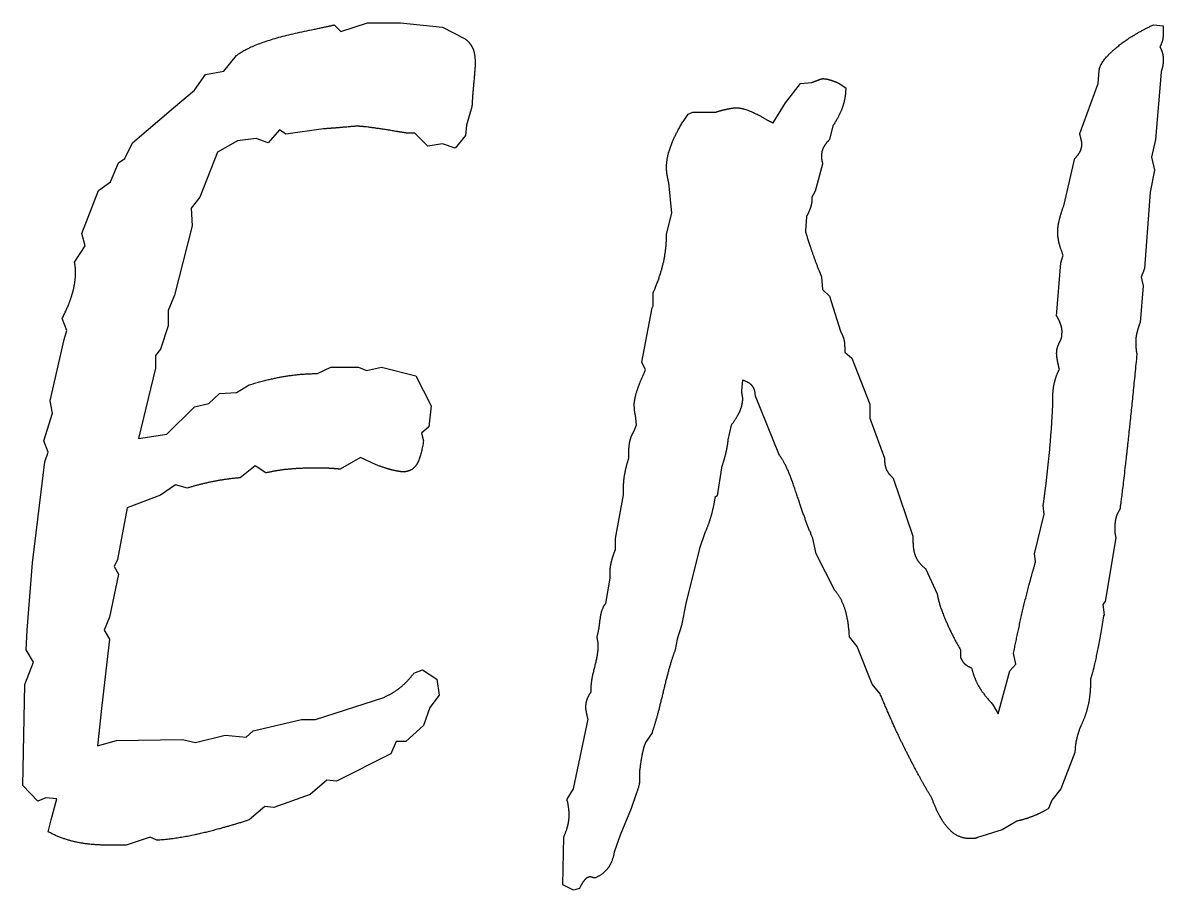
# Model space of a CAD drawing. Extents: x 728492 to 729038, y 272968 to 273171.
# Drawn here: x 728724.468 to 728728.427, y 272982.211 to 272985.223 of the extents above; entities that cross this region are included whole.
import ezdxf

# ---------------------------------------------------------------- set-up
doc = ezdxf.new("R2010")
doc.units = 0
doc.layers.add('RAMI_PLAN_####_TKST_#', color=7, linetype='Continuous')

msp = doc.modelspace()

# ---------------------------------------------------------------- linework, layer by layer
at = {"layer": 'RAMI_PLAN_####_TKST_#'}
for points in [[(728725.5494, 272985.2155), (728725.5719, 272985.1931), (728725.6652, 272985.223), (728725.7791, 272985.223), (728725.9248, 272985.208), (728726.0013, 272985.1688)], [(728728.3938, 272985.2161), (728728.4275, 272985.2124), (728728.4275, 272985.1862)], [(728724.6475, 272984.3925), (728724.6849, 272984.4486), (728724.6737, 272984.4916), (728724.7316, 272984.6413), (728724.7726, 272984.6712), (728724.8006, 272984.7367), (728724.823, 272984.7517), (728724.8492, 272984.8059), (728724.9911, 272984.9275), (728725.0639, 272984.9893), (728725.1031, 272985.0435), (728725.1666, 272985.0547), (728725.2096, 272985.109)], [(728728.1379, 272984.8386), (728728.2014, 272985.0124), (728728.2052, 272985.0573)], [(728728.42, 272985.0517), (728728.4013, 272984.818), (728728.3863, 272984.7563), (728728.3976, 272984.7115), (728728.3826, 272984.6348), (728728.3621, 272984.3694), (728728.3509, 272984.3395), (728728.3583, 272984.3096), (728728.3471, 272984.1825)], [(728727.0731, 272984.876), (728727.1161, 272984.9451), (728727.1684, 272985.0124), (728727.2076, 272985.0161)], [(728727.3029, 272985.0124), (728727.3253, 272984.9974)], [(728726.0275, 272984.9314), (728726.0088, 272984.8678), (728726.0051, 272984.8322), (728725.9696, 272984.7873), (728725.9248, 272984.8023), (728725.8744, 272984.7948), (728725.8296, 272984.8398), (728725.8034, 272984.8398)], [(728726.778, 272984.9059), (728726.7948, 272984.9133), (728726.8284, 272984.9133), (728726.8751, 272984.9133)], [(728725.5121, 272984.8547), (728725.3814, 272984.836), (728725.359, 272984.851), (728725.3198, 272984.8061), (728725.2787, 272984.8211), (728725.2133, 272984.8136), (728725.1442, 272984.7743), (728725.0826, 272984.6172), (728725.0527, 272984.5798), (728725.0564, 272984.5181), (728724.9948, 272984.2769), (728724.9724, 272984.2245), (728724.9724, 272984.1703), (728724.9463, 272984.0899), (728724.9295, 272984.0674), (728724.9295, 272984.0244), (728724.8697, 272983.7794), (728724.9687, 272983.7944), (728725.0639, 272983.8894), (728725.1143, 272983.9007), (728725.1517, 272983.9361), (728725.2096, 272983.9398), (728725.2544, 272983.9659)], [(728727.2805, 272984.8647), (728727.2692, 272984.818)], [(728727.245, 272984.732), (728727.2188, 272984.6386), (728727.2076, 272984.618), (728727.2076, 272984.6068)], [(728728.0837, 272984.5918), (728728.1211, 272984.7526)], [(728726.7032, 272984.489), (728726.7219, 272984.5619), (728726.7107, 272984.6685)], [(728727.1889, 272984.5507), (728727.1852, 272984.5002)], [(728728.0576, 272984.2049), (728728.0725, 272984.3899), (728728.08, 272984.4161)], [(728727.2412, 272984.3395), (728727.245, 272984.2965), (728727.2692, 272984.2741), (728727.3066, 272984.1526)], [(728726.6304, 272984.018), (728726.6173, 272984.0442), (728726.6528, 272984.233), (728726.6566, 272984.2404), (728726.6566, 272984.2853)], [(728724.5859, 272982.5283), (728724.5485, 272982.532), (728724.5205, 272982.5208), (728724.4683, 272982.5749), (728724.4757, 272982.926), (728724.5056, 272983.0026), (728724.4795, 272983.0455), (728724.4832, 272983.1146), (728724.5019, 272983.3481), (728724.5448, 272983.6991), (728724.556, 272983.7328), (728724.5411, 272983.772), (728724.5709, 272983.8672), (728724.5635, 272983.9102), (728724.6121, 272984.1231), (728724.6214, 272984.1548), (728724.6046, 272984.1959)], [(728727.3216, 272984.0984), (728727.3216, 272984.0797), (728727.3459, 272984.0591), (728727.4094, 272983.8984), (728727.4094, 272983.8498), (728727.4598, 272983.7115)], [(728725.4916, 272984.0051), (728725.5382, 272984.0275), (728725.6335, 272984.0275), (728725.6615, 272984.0163), (728725.7138, 272984.0275), (728725.8333, 272983.9976), (728725.8856, 272983.8932), (728725.8781, 272983.8205), (728725.8519, 272983.7981), (728725.8594, 272983.772)], [(728726.9667, 272983.9825), (728726.9629, 272983.9451)], [(728727.0955, 272983.7208), (728727.0115, 272983.9264)], [(728728.0445, 272983.9059), (728728.0445, 272983.9264)], [(728726.5912, 272983.8068), (728726.5986, 272983.8274), (728726.5949, 272983.861)], [(728726.9274, 272983.8255), (728726.9162, 272983.775)], [(728725.6951, 272983.6881), (728725.6409, 272983.7142), (728725.57, 272983.6731)], [(728726.5725, 272983.7133), (728726.5725, 272983.7339)], [(728725.3123, 272983.6601), (728725.2749, 272983.6843), (728725.2226, 272983.6432)], [(728726.8938, 272983.6778), (728726.8788, 272983.5806), (728726.8714, 272983.575)], [(728725.0397, 272983.6077), (728724.9986, 272983.619), (728724.9463, 272983.5835), (728724.8305, 272983.5386), (728724.7969, 272983.3592), (728724.7857, 272983.3349), (728724.8006, 272983.3088), (728724.7689, 272983.1593), (728724.7502, 272983.1144), (728724.7689, 272983.0827), (728724.7427, 272982.8529), (728724.7278, 272982.7127), (728724.7932, 272982.7313), (728725.0228, 272982.7351), (728725.0677, 272982.7239), (728725.1703, 272982.75), (728725.2432, 272982.7426), (728725.2675, 272982.765), (728725.4355, 272982.8042), (728725.4841, 272982.8042), (728725.7212, 272982.8808)], [(728727.4897, 272983.6423), (728727.5588, 272983.4404), (728727.5588, 272983.4199)], [(728726.5258, 272983.3937), (728726.5258, 272983.433), (728726.5538, 272983.5844), (728726.5538, 272983.6087)], [(728727.9847, 272983.3526), (728727.981, 272983.3788), (728728.0146, 272983.5171), (728728.0109, 272983.547)], [(728726.8359, 272983.4517), (728726.8172, 272983.3974), (728726.7705, 272983.2068), (728726.7555, 272983.1302), (728726.7406, 272983.0834), (728726.7331, 272983.046)], [(728727.2879, 272983.2517), (728727.2226, 272983.3788), (728727.2114, 272983.433)], [(728728.2631, 272983.4348), (728728.2257, 272983.2143), (728728.2182, 272983.2031), (728728.222, 272983.1676), (728728.2201, 272983.1638)], [(728726.4921, 272983.2068), (728726.5071, 272983.2947), (728726.5071, 272983.3134)], [(728727.6018, 272983.3283), (728727.6429, 272983.2405)], [(728727.4449, 272982.8928), (728727.4168, 272982.9264), (728727.3645, 272983.0573), (728727.3384, 272983.0909)], [(728727.7232, 272983.046), (728727.7232, 272983.0199)], [(728727.8353, 272982.8573), (728727.854, 272982.8236), (728727.8951, 272982.9731), (728727.9156, 272982.9956), (728727.9081, 272983.0348)], [(728725.8258, 272982.9649), (728725.8557, 272982.9761), (728725.9061, 272982.9444), (728725.9136, 272982.8883), (728725.8818, 272982.8454), (728725.8594, 272982.7837), (728725.7978, 272982.7276), (728725.7642, 272982.7276), (728725.7455, 272982.6848), (728725.5569, 272982.5897), (728725.5233, 272982.5935), (728725.4654, 272982.5431), (728725.3403, 272982.4984), (728725.3085, 272982.5021), (728725.2544, 272982.4555)], [(728726.4417, 272982.9002), (728726.4417, 272982.9152)], [(728726.3576, 272982.5273), (728726.3801, 272982.5629), (728726.4305, 272982.8049)], [(728726.6528, 272982.7582), (728726.6304, 272982.7246)], [(728728.1211, 272982.689), (728728.0725, 272982.5637), (728728.0408, 272982.5244), (728728.0296, 272982.4945)], [(728726.6098, 272982.6274), (728726.6098, 272982.5937)], [(728724.556, 272982.4145), (728724.5672, 272982.4555), (728724.5859, 272982.5283)], [(728726.5949, 272982.5395), (728726.58, 272982.4945), (728726.5426, 272982.4026), (728726.522, 272982.3464)], [(728727.9193, 272982.4511), (728727.8689, 272982.4209), (728727.783, 272982.3945)], [(728724.9332, 272982.3847), (728724.9108, 272982.3958), (728724.8268, 272982.3679), (728724.7614, 272982.3679)], [(728726.4006, 272982.217), (728726.3801, 272982.2114), (728726.3427, 272982.2299), (728726.3465, 272982.3963)]]:
    msp.add_lwpolyline(points, dxfattribs=at)
for points in [[(728725.471, 272985.1987), (728725.5233, 272985.2099), (728725.5494, 272985.2155)], [(728728.2612, 272985.1339), (728728.3135, 272985.1787), (728728.3938, 272985.2161)], [(728725.2096, 272985.109), (728725.2768, 272985.1613), (728725.471, 272985.1987)], [(728726.0013, 272985.1688), (728726.0219, 272985.1538), (728726.0303, 272985.1351)], [(728728.4275, 272985.1862), (728728.4275, 272985.1713), (728728.4247, 272985.161)], [(728726.0303, 272985.1351), (728726.0387, 272985.1164), (728726.0387, 272985.0809)], [(728728.2052, 272985.0573), (728728.2089, 272985.089), (728728.2612, 272985.1339)], [(728728.4247, 272985.161), (728728.4219, 272985.1507), (728728.4162, 272985.1395)], [(728728.4162, 272985.1395), (728728.4219, 272985.1283), (728728.4247, 272985.118)], [(728728.4247, 272985.118), (728728.4275, 272985.1077), (728728.4275, 272985.0965)], [(728728.4275, 272985.0965), (728728.4275, 272985.0815), (728728.4256, 272985.0722)], [(728726.0387, 272985.0809), (728726.0387, 272985.0678), (728726.034, 272985.0183)], [(728728.4256, 272985.0722), (728728.4237, 272985.0629), (728728.42, 272985.0517)], [(728726.034, 272985.0183), (728726.0293, 272984.9688), (728726.0275, 272984.9314)], [(728727.2076, 272985.0161), (728727.2132, 272985.018), (728727.2254, 272985.0227)], [(728727.2254, 272985.0227), (728727.2375, 272985.0274), (728727.245, 272985.0292)], [(728727.245, 272985.0292), (728727.2562, 272985.0292), (728727.2711, 272985.0245)], [(728727.2711, 272985.0245), (728727.2861, 272985.0199), (728727.3029, 272985.0124)], [(728727.3253, 272984.9974), (728727.3253, 272984.9638), (728727.315, 272984.9329)], [(728726.9013, 272984.9208), (728726.9162, 272984.9245), (728726.9424, 272984.9283)], [(728726.9424, 272984.9283), (728726.976, 272984.9283), (728727.0302, 272984.8984)], [(728727.315, 272984.9329), (728727.3048, 272984.9021), (728727.2805, 272984.8647)], [(728726.7228, 272984.8077), (728726.7425, 272984.8554), (728726.778, 272984.9059)], [(728726.8751, 272984.9133), (728726.8863, 272984.9171), (728726.9013, 272984.9208)], [(728727.0302, 272984.8984), (728727.0582, 272984.8816), (728727.0731, 272984.876)], [(728725.584, 272984.8604), (728725.542, 272984.8566), (728725.5121, 272984.8547)], [(728725.6297, 272984.8641), (728725.626, 272984.8641), (728725.584, 272984.8604)], [(728725.7679, 272984.8454), (728725.669, 272984.8622), (728725.6297, 272984.8641)], [(728725.8034, 272984.8398), (728725.7922, 272984.8416), (728725.7679, 272984.8454)], [(728726.7032, 272984.7227), (728726.7032, 272984.7601), (728726.7228, 272984.8077)], [(728727.2692, 272984.818), (728727.2543, 272984.803), (728727.2478, 272984.7899)], [(728728.1435, 272984.8143), (728728.1416, 272984.8217), (728728.1379, 272984.8386)], [(728728.1454, 272984.8031), (728728.1454, 272984.8068), (728728.1435, 272984.8143)], [(728727.2478, 272984.7899), (728727.2412, 272984.7769), (728727.2412, 272984.7601)], [(728728.1211, 272984.7526), (728728.1342, 272984.7657), (728728.1398, 272984.7778)], [(728728.1398, 272984.7778), (728728.1454, 272984.79), (728728.1454, 272984.8031)], [(728727.2412, 272984.7601), (728727.2412, 272984.7507), (728727.2422, 272984.746)], [(728727.2422, 272984.746), (728727.2431, 272984.7414), (728727.245, 272984.732)], [(728726.7042, 272984.703), (728726.7032, 272984.7133), (728726.7032, 272984.7227)], [(728726.7107, 272984.6685), (728726.7051, 272984.6928), (728726.7042, 272984.703)], [(728727.2029, 272984.5816), (728727.1983, 272984.5675), (728727.1889, 272984.5507)], [(728727.2076, 272984.6068), (728727.2076, 272984.5956), (728727.2029, 272984.5816)], [(728728.0669, 272984.5386), (728728.0725, 272984.5619), (728728.0837, 272984.5918)], [(728728.0613, 272984.4965), (728728.0613, 272984.5152), (728728.0669, 272984.5386)], [(728727.1852, 272984.5002), (728727.202, 272984.4405), (728727.2319, 272984.3638)], [(728728.0651, 272984.4628), (728728.0613, 272984.4797), (728728.0613, 272984.4965)], [(728726.6911, 272984.3853), (728726.7032, 272984.4348), (728726.7032, 272984.489)], [(728728.08, 272984.4161), (728728.0688, 272984.446), (728728.0651, 272984.4628)], [(728724.6503, 272984.3775), (728724.6494, 272984.385), (728724.6475, 272984.3925)], [(728724.6513, 272984.3531), (728724.6513, 272984.37), (728724.6503, 272984.3775)], [(728726.6566, 272984.2853), (728726.6789, 272984.3358), (728726.6911, 272984.3853)], [(728724.6401, 272984.282), (728724.6513, 272984.3213), (728724.6513, 272984.3531)], [(728727.2319, 272984.3638), (728727.2394, 272984.347), (728727.2412, 272984.3395)], [(728724.6046, 272984.1959), (728724.6288, 272984.2427), (728724.6401, 272984.282)], [(728728.0706, 272984.1788), (728728.065, 272984.1937), (728728.0576, 272984.2049)], [(728728.0762, 272984.1526), (728728.0762, 272984.1638), (728728.0706, 272984.1788)], [(728728.3471, 272984.1825), (728728.3397, 272984.1619), (728728.3359, 272984.1461)], [(728727.3066, 272984.1526), (728727.3141, 272984.1395), (728727.3178, 272984.1274)], [(728728.0725, 272984.1227), (728728.0744, 272984.1283), (728728.0753, 272984.1339)], [(728728.0753, 272984.1339), (728728.0762, 272984.1395), (728728.0762, 272984.1526)], [(728728.3359, 272984.1461), (728728.3322, 272984.1302), (728728.3322, 272984.1171)], [(728727.3178, 272984.1274), (728727.3216, 272984.1152), (728727.3216, 272984.0984)], [(728728.0576, 272984.076), (728728.0576, 272984.0872), (728728.0613, 272984.0984)], [(728728.0613, 272984.0984), (728728.065, 272984.1096), (728728.0725, 272984.1227)], [(728728.3322, 272984.1171), (728728.3322, 272984.1021), (728728.3331, 272984.0919)], [(728728.0604, 272984.0507), (728728.0576, 272984.0647), (728728.0576, 272984.076)], [(728728.3359, 272984.0722), (728728.3135, 272983.8404), (728728.2957, 272983.6862)], [(728728.3331, 272984.0919), (728728.3341, 272984.0816), (728728.3359, 272984.0722)], [(728726.6014, 272983.947), (728726.6117, 272983.9788), (728726.6304, 272984.018)], [(728728.0501, 272983.9741), (728728.0557, 272983.9975), (728728.0669, 272984.0199)], [(728728.0669, 272984.0199), (728728.0632, 272984.0367), (728728.0604, 272984.0507)], [(728725.2544, 272983.9659), (728725.3216, 272983.9864), (728725.3786, 272983.9957)], [(728725.3786, 272983.9957), (728725.4355, 272984.0051), (728725.4916, 272984.0051)], [(728727.0012, 272983.9619), (728726.9909, 272983.975), (728726.9667, 272983.9825)], [(728726.5912, 272983.8984), (728726.5912, 272983.9152), (728726.6014, 272983.947)], [(728726.9629, 272983.9451), (728726.9629, 272983.9414), (728726.9648, 272983.932)], [(728727.0115, 272983.9264), (728727.0115, 272983.9488), (728727.0012, 272983.9619)], [(728728.0445, 272983.9264), (728728.0445, 272983.9507), (728728.0501, 272983.9741)], [(728726.5949, 272983.861), (728726.5912, 272983.876), (728726.5912, 272983.8984)], [(728726.9667, 272983.9189), (728726.9667, 272983.8984), (728726.9582, 272983.8769)], [(728726.9648, 272983.932), (728726.9667, 272983.9227), (728726.9667, 272983.9189)], [(728728.0324, 272983.7283), (728728.0407, 272983.8161), (728728.0445, 272983.9059)], [(728726.9582, 272983.8769), (728726.9498, 272983.8554), (728726.9274, 272983.8255)], [(728726.5772, 272983.775), (728726.5818, 272983.7918), (728726.5912, 272983.8068)], [(728725.8594, 272983.772), (728725.8501, 272983.7104), (728725.8342, 272983.6871)], [(728726.5725, 272983.7339), (728726.5725, 272983.7582), (728726.5772, 272983.775)], [(728726.9162, 272983.775), (728726.9143, 272983.7544), (728726.9087, 272983.7301)], [(728726.5585, 272983.6582), (728726.5632, 272983.6834), (728726.5725, 272983.7133)], [(728726.9087, 272983.7301), (728726.9031, 272983.7059), (728726.8938, 272983.6778)], [(728727.1544, 272983.5881), (728727.1217, 272983.689), (728727.0955, 272983.7208)], [(728727.4598, 272983.7115), (728727.4598, 272983.6872), (728727.4663, 272983.6722)], [(728728.0109, 272983.547), (728728.024, 272983.6405), (728728.0324, 272983.7283)], [(728725.3926, 272983.6731), (728725.3515, 272983.6694), (728725.3123, 272983.6601)], [(728725.4803, 272983.6769), (728725.4337, 272983.6769), (728725.3926, 272983.6731)], [(728725.5345, 272983.6759), (728725.5177, 272983.6769), (728725.4803, 272983.6769)], [(728725.57, 272983.6731), (728725.5513, 272983.675), (728725.5345, 272983.6759)], [(728725.7502, 272983.6703), (728725.7305, 272983.675), (728725.6951, 272983.6881)], [(728725.7866, 272983.6638), (728725.7698, 272983.6656), (728725.7502, 272983.6703)], [(728725.8342, 272983.6871), (728725.8183, 272983.6638), (728725.7866, 272983.6638)], [(728727.4663, 272983.6722), (728727.4729, 272983.6573), (728727.4897, 272983.6423)], [(728728.2957, 272983.6862), (728728.278, 272983.532), (728728.2762, 272983.532)], [(728725.1293, 272983.6302), (728725.0826, 272983.6208), (728725.0397, 272983.6077)], [(728725.2226, 272983.6432), (728725.176, 272983.6395), (728725.1293, 272983.6302)], [(728726.5538, 272983.6087), (728726.5538, 272983.633), (728726.5585, 272983.6582)], [(728727.2114, 272983.433), (728727.1871, 272983.4872), (728727.1544, 272983.5881)], [(728726.8714, 272983.575), (728726.8657, 272983.5395), (728726.8573, 272983.5096)], [(728726.8573, 272983.5096), (728726.8489, 272983.4797), (728726.8359, 272983.4517)], [(728728.2631, 272983.503), (728728.2593, 272983.4872), (728728.2593, 272983.4703)], [(728728.2762, 272983.532), (728728.2668, 272983.5189), (728728.2631, 272983.503)], [(728728.2593, 272983.4703), (728728.2593, 272983.4554), (728728.2603, 272983.4488)], [(728728.2603, 272983.4488), (728728.2612, 272983.4423), (728728.2631, 272983.4348)], [(728726.5118, 272983.3507), (728726.5164, 272983.3713), (728726.5258, 272983.3937)], [(728727.5588, 272983.4199), (728727.5588, 272983.39), (728727.5691, 272983.3675)], [(728726.5071, 272983.3134), (728726.5071, 272983.3302), (728726.5118, 272983.3507)], [(728727.5691, 272983.3675), (728727.5793, 272983.3451), (728727.6018, 272983.3283)], [(728727.9418, 272983.1909), (728727.9605, 272983.2704), (728727.9847, 272983.3526)], [(728727.3225, 272983.1881), (728727.3104, 272983.2255), (728727.2879, 272983.2517)], [(728727.6429, 272983.2405), (728727.6466, 272983.2106), (728727.6681, 272983.1582)], [(728726.4725, 272983.1498), (728726.4772, 272983.19), (728726.4921, 272983.2068)], [(728727.3384, 272983.0909), (728727.3346, 272983.1507), (728727.3225, 272983.1881)], [(728727.9081, 272983.0348), (728727.9231, 272983.1115), (728727.9418, 272983.1909)], [(728726.4622, 272983.0928), (728726.4679, 272983.1096), (728726.4725, 272983.1498)], [(728727.6681, 272983.1582), (728727.6896, 272983.1059), (728727.7232, 272983.046)], [(728728.2201, 272983.1638), (728728.1939, 272982.9993), (728728.1753, 272982.9451)], [(728726.4641, 272983.0788), (728726.4622, 272983.0872), (728726.4622, 272983.0928)], [(728726.466, 272983.0573), (728726.466, 272983.0704), (728726.4641, 272983.0788)], [(728726.4539, 272982.9862), (728726.466, 272983.033), (728726.466, 272983.0573)], [(728726.7331, 272983.046), (728726.7144, 272982.9974), (728726.692, 272982.9021)], [(728726.4417, 272982.9152), (728726.4417, 272982.9395), (728726.4539, 272982.9862)], [(728727.7232, 272983.0199), (728727.7306, 272983.0049), (728727.7372, 272982.9984)], [(728727.7372, 272982.9984), (728727.7437, 272982.9918), (728727.7624, 272982.9825)], [(728725.78, 272982.9163), (728725.8053, 272982.9369), (728725.8258, 272982.9649)], [(728727.7624, 272982.9825), (728727.7699, 272982.9507), (728727.7858, 272982.9217)], [(728725.7212, 272982.8808), (728725.7548, 272982.8958), (728725.78, 272982.9163)], [(728727.7858, 272982.9217), (728727.8017, 272982.8928), (728727.8353, 272982.8573)], [(728728.1753, 272982.9451), (728728.1753, 272982.8909), (728728.1669, 272982.8535)], [(728726.423, 272982.846), (728726.423, 272982.861), (728726.4277, 272982.8741)], [(728726.4277, 272982.8741), (728726.4324, 272982.8872), (728726.4417, 272982.9002)], [(728726.692, 272982.9021), (728726.6696, 272982.8068), (728726.6528, 272982.7582)], [(728727.5354, 272982.6931), (728727.4916, 272982.7803), (728727.4449, 272982.8928)], [(728726.4249, 272982.8311), (728726.423, 272982.8404), (728726.423, 272982.846)], [(728726.4305, 272982.8049), (728726.4268, 272982.8217), (728726.4249, 272982.8311)], [(728728.1669, 272982.8535), (728728.1585, 272982.8161), (728728.1416, 272982.7825)], [(728728.1416, 272982.7825), (728728.1323, 272982.7601), (728728.1267, 272982.7358)], [(728726.6304, 272982.7246), (728726.6248, 272982.7115), (728726.6201, 272982.6909)], [(728728.1267, 272982.7358), (728728.1211, 272982.7115), (728728.1211, 272982.689)], [(728726.6201, 272982.6909), (728726.6154, 272982.6704), (728726.6098, 272982.6274)], [(728727.6242, 272982.531), (728727.5793, 272982.6059), (728727.5354, 272982.6931)], [(728726.6098, 272982.5937), (728726.6098, 272982.5769), (728726.5987, 272982.5489)], [(728726.3595, 272982.5198), (728726.3576, 272982.5254), (728726.3576, 272982.5273)], [(728726.3651, 272982.4749), (728726.3651, 272982.4917), (728726.3595, 272982.5198)], [(728726.5987, 272982.5489), (728726.5968, 272982.5433), (728726.5949, 272982.5395)], [(728727.6821, 272982.4253), (728727.6504, 272982.4599), (728727.6242, 272982.531)], [(728726.3614, 272982.4394), (728726.3651, 272982.4562), (728726.3651, 272982.4749)], [(728728.0296, 272982.4945), (728727.9997, 272982.4775), (728727.9726, 272982.4671)], [(728725.2544, 272982.4555), (728725.1554, 272982.4238), (728725.077, 272982.4061)], [(728726.3465, 272982.3963), (728726.3577, 272982.4225), (728726.3614, 272982.4394)], [(728727.9726, 272982.4671), (728727.9455, 272982.4567), (728727.9193, 272982.4511)], [(728724.6503, 272982.3791), (728724.6008, 272982.3902), (728724.556, 272982.4145)], [(728725.077, 272982.4061), (728724.9986, 272982.3884), (728724.9332, 272982.3847)], [(728727.755, 272982.3907), (728727.7139, 272982.3907), (728727.6821, 272982.4253)], [(728727.783, 272982.3945), (728727.7755, 272982.3907), (728727.7708, 272982.3907)], [(728724.7614, 272982.3679), (728724.6998, 272982.3679), (728724.6503, 272982.3791)], [(728727.7708, 272982.3907), (728727.7661, 272982.3907), (728727.755, 272982.3907)], [(728726.522, 272982.3464), (728726.5164, 272982.3113), (728726.5006, 272982.2891)], [(728726.5006, 272982.2891), (728726.4847, 272982.2669), (728726.4548, 272982.254)], [(728726.4193, 272982.2475), (728726.41, 272982.2373), (728726.4006, 272982.217)], [(728726.438, 272982.2577), (728726.4286, 272982.2577), (728726.4193, 272982.2475)], [(728726.4454, 272982.2558), (728726.4399, 272982.2577), (728726.438, 272982.2577)], [(728726.4548, 272982.254), (728726.451, 272982.254), (728726.4454, 272982.2558)]]:
    msp.add_open_spline(points, degree=2, dxfattribs=at)

doc.saveas('drawing.dxf')
